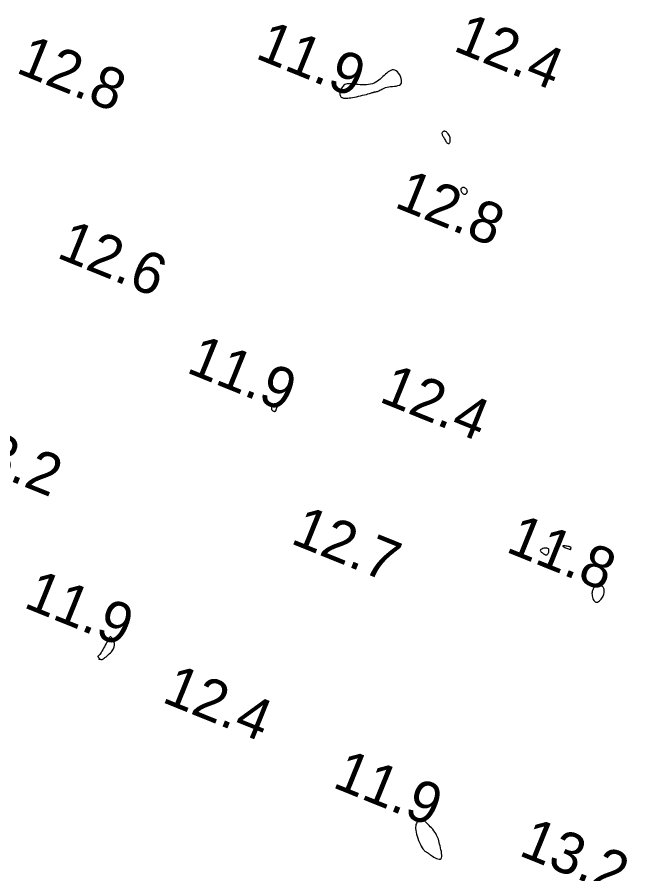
# Model space of a CAD drawing. Extents: x 3040093 to 3056816, y 408076 to 509144.
# Drawn here: x 3044105.4 to 3044179.2, y 440197.2 to 440300.8 of the extents above; entities that cross this region are included whole.
import ezdxf

# ---------------------------------------------------------------- set-up
doc = ezdxf.new("R2010")
doc.units = 0
doc.layers.add('V-CHAN-CONT-EL12-1112', color=7, linetype='Continuous')
doc.layers.add('V-TOPO-SOUN-0810', color=7, linetype='Continuous')

msp = doc.modelspace()

# ---------------------------------------------------------------- linework, layer by layer
at = {"layer": 'V-CHAN-CONT-EL12-1112'}
for points in [[(3044144.82, 440291.02), (3044144.92, 440291.01), (3044145.04, 440291), (3044145.17, 440291), (3044145.32, 440291.01), (3044145.49, 440291.03), (3044145.68, 440291.05), (3044145.89, 440291.09), (3044146.12, 440291.13), (3044146.36, 440291.18), (3044146.61, 440291.23), (3044146.86, 440291.29), (3044147.11, 440291.35), (3044147.35, 440291.41), (3044147.57, 440291.46), (3044147.77, 440291.51), (3044147.94, 440291.56), (3044148.08, 440291.6), (3044148.19, 440291.64), (3044148.29, 440291.67), (3044148.38, 440291.69), (3044148.44, 440291.72), (3044148.51, 440291.73), (3044148.56, 440291.75), (3044148.62, 440291.76), (3044148.67, 440291.77), (3044148.73, 440291.78), (3044148.79, 440291.79), (3044148.85, 440291.8), (3044148.93, 440291.82), (3044149, 440291.85), (3044149.1, 440291.9), (3044149.2, 440291.95), (3044149.31, 440292.01), (3044149.44, 440292.07), (3044149.58, 440292.14), (3044149.73, 440292.21), (3044149.9, 440292.27), (3044150.09, 440292.33), (3044150.29, 440292.37), (3044150.51, 440292.4), (3044150.74, 440292.42), (3044150.97, 440292.45), (3044151.19, 440292.47), (3044151.39, 440292.52), (3044151.57, 440292.58), (3044151.71, 440292.67), (3044151.8, 440292.8), (3044151.84, 440292.97), (3044151.83, 440293.17), (3044151.79, 440293.38), (3044151.71, 440293.6), (3044151.6, 440293.82), (3044151.46, 440294.02), (3044151.32, 440294.19), (3044151.16, 440294.32), (3044151, 440294.39), (3044150.84, 440294.42), (3044150.68, 440294.41), (3044150.52, 440294.36), (3044150.36, 440294.28), (3044150.2, 440294.17), (3044150.04, 440294.04), (3044149.88, 440293.9), (3044149.73, 440293.76), (3044149.58, 440293.61), (3044149.42, 440293.45), (3044149.26, 440293.31), (3044149.1, 440293.17), (3044148.92, 440293.04), (3044148.73, 440292.92), (3044148.53, 440292.82), (3044148.31, 440292.74), (3044148.08, 440292.69), (3044147.84, 440292.65), (3044147.59, 440292.63), (3044147.34, 440292.62), (3044147.09, 440292.62), (3044146.84, 440292.63), (3044146.6, 440292.65), (3044146.37, 440292.67), (3044146.15, 440292.7), (3044145.94, 440292.73), (3044145.75, 440292.74), (3044145.57, 440292.75), (3044145.4, 440292.75), (3044145.24, 440292.73), (3044145.1, 440292.7), (3044144.97, 440292.64), (3044144.86, 440292.56), (3044144.76, 440292.47), (3044144.68, 440292.36), (3044144.6, 440292.25), (3044144.54, 440292.14), (3044144.49, 440292.03), (3044144.45, 440291.93), (3044144.41, 440291.84), (3044144.39, 440291.75), (3044144.37, 440291.68), (3044144.36, 440291.61), (3044144.36, 440291.54), (3044144.36, 440291.49), (3044144.37, 440291.43), (3044144.39, 440291.38), (3044144.4, 440291.33), (3044144.43, 440291.27), (3044144.46, 440291.23), (3044144.49, 440291.18), (3044144.54, 440291.14), (3044144.59, 440291.1), (3044144.65, 440291.07), (3044144.73, 440291.04)], [(3044157.69, 440286.19), (3044157.66, 440286.32), (3044157.61, 440286.44), (3044157.55, 440286.56), (3044157.48, 440286.67), (3044157.4, 440286.77), (3044157.32, 440286.86), (3044157.24, 440286.92), (3044157.15, 440286.97), (3044157.07, 440286.99), (3044156.99, 440286.99), (3044156.92, 440286.98), (3044156.86, 440286.96), (3044156.8, 440286.92), (3044156.76, 440286.87), (3044156.73, 440286.82), (3044156.71, 440286.77), (3044156.71, 440286.71), (3044156.73, 440286.64), (3044156.75, 440286.57), (3044156.79, 440286.49), (3044156.83, 440286.41), (3044156.88, 440286.31), (3044156.94, 440286.21), (3044157, 440286.11), (3044157.06, 440285.99), (3044157.13, 440285.88), (3044157.19, 440285.78), (3044157.26, 440285.68), (3044157.32, 440285.61), (3044157.39, 440285.55), (3044157.45, 440285.52), (3044157.51, 440285.51), (3044157.57, 440285.53), (3044157.62, 440285.58), (3044157.66, 440285.65), (3044157.69, 440285.73), (3044157.71, 440285.83), (3044157.72, 440285.94), (3044157.71, 440286.06)], [(3044159.7, 440279.53), (3044159.73, 440279.56), (3044159.75, 440279.6), (3044159.77, 440279.63), (3044159.77, 440279.67), (3044159.78, 440279.72), (3044159.77, 440279.76), (3044159.76, 440279.81), (3044159.74, 440279.86), (3044159.71, 440279.92), (3044159.67, 440279.98), (3044159.63, 440280.03), (3044159.58, 440280.08), (3044159.52, 440280.12), (3044159.46, 440280.16), (3044159.4, 440280.18), (3044159.33, 440280.2), (3044159.27, 440280.2), (3044159.2, 440280.18), (3044159.14, 440280.16), (3044159.09, 440280.13), (3044159.04, 440280.08), (3044159.01, 440280.03), (3044158.99, 440279.97), (3044158.99, 440279.9), (3044159.01, 440279.82), (3044159.04, 440279.74), (3044159.08, 440279.66), (3044159.12, 440279.59), (3044159.18, 440279.52), (3044159.23, 440279.47), (3044159.29, 440279.42), (3044159.35, 440279.4), (3044159.4, 440279.38), (3044159.45, 440279.38), (3044159.5, 440279.39), (3044159.55, 440279.41), (3044159.59, 440279.44), (3044159.63, 440279.47), (3044159.67, 440279.5)], [(3044136.56, 440253.15), (3044136.59, 440253.17), (3044136.61, 440253.2), (3044136.63, 440253.24), (3044136.65, 440253.28), (3044136.66, 440253.33), (3044136.68, 440253.38), (3044136.69, 440253.44), (3044136.72, 440253.49), (3044136.74, 440253.54), (3044136.76, 440253.6), (3044136.79, 440253.65), (3044136.81, 440253.69), (3044136.82, 440253.74), (3044136.83, 440253.78), (3044136.83, 440253.81), (3044136.82, 440253.84), (3044136.81, 440253.86), (3044136.78, 440253.87), (3044136.75, 440253.89), (3044136.72, 440253.9), (3044136.68, 440253.9), (3044136.64, 440253.91), (3044136.6, 440253.91), (3044136.56, 440253.91), (3044136.52, 440253.91), (3044136.48, 440253.91), (3044136.44, 440253.91), (3044136.4, 440253.9), (3044136.36, 440253.89), (3044136.33, 440253.89), (3044136.3, 440253.87), (3044136.27, 440253.86), (3044136.25, 440253.84), (3044136.23, 440253.83), (3044136.21, 440253.8), (3044136.19, 440253.78), (3044136.17, 440253.75), (3044136.16, 440253.72), (3044136.14, 440253.68), (3044136.13, 440253.64), (3044136.12, 440253.6), (3044136.11, 440253.55), (3044136.1, 440253.51), (3044136.1, 440253.46), (3044136.11, 440253.41), (3044136.12, 440253.37), (3044136.15, 440253.32), (3044136.18, 440253.28), (3044136.22, 440253.24), (3044136.27, 440253.2), (3044136.33, 440253.17), (3044136.38, 440253.15), (3044136.43, 440253.14), (3044136.48, 440253.13), (3044136.52, 440253.13)], [(3044169.21, 440235.78), (3044169.22, 440235.78), (3044169.23, 440235.78), (3044169.23, 440235.78), (3044169.25, 440235.78), (3044169.26, 440235.78), (3044169.28, 440235.78), (3044169.3, 440235.78), (3044169.32, 440235.78), (3044169.35, 440235.79), (3044169.38, 440235.79), (3044169.41, 440235.81), (3044169.45, 440235.83), (3044169.48, 440235.86), (3044169.52, 440235.9), (3044169.55, 440235.96), (3044169.59, 440236.03), (3044169.62, 440236.11), (3044169.64, 440236.2), (3044169.65, 440236.29), (3044169.65, 440236.37), (3044169.63, 440236.45), (3044169.58, 440236.51), (3044169.51, 440236.56), (3044169.41, 440236.59), (3044169.29, 440236.6), (3044169.16, 440236.59), (3044169.02, 440236.57), (3044168.89, 440236.53), (3044168.78, 440236.48), (3044168.68, 440236.43), (3044168.62, 440236.37), (3044168.6, 440236.31), (3044168.61, 440236.25), (3044168.65, 440236.19), (3044168.7, 440236.12), (3044168.77, 440236.07), (3044168.85, 440236.01), (3044168.93, 440235.96), (3044169, 440235.92), (3044169.05, 440235.88), (3044169.1, 440235.85), (3044169.13, 440235.83), (3044169.16, 440235.81), (3044169.18, 440235.8), (3044169.19, 440235.79), (3044169.2, 440235.79), (3044169.2, 440235.78)], [(3044172.07, 440236.47), (3044172.14, 440236.45), (3044172.19, 440236.44), (3044172.22, 440236.44), (3044172.25, 440236.44), (3044172.27, 440236.45), (3044172.28, 440236.47), (3044172.29, 440236.48), (3044172.3, 440236.5), (3044172.3, 440236.52), (3044172.31, 440236.53), (3044172.31, 440236.55), (3044172.31, 440236.57), (3044172.32, 440236.59), (3044172.32, 440236.6), (3044172.32, 440236.62), (3044172.32, 440236.64), (3044172.32, 440236.65), (3044172.31, 440236.67), (3044172.29, 440236.69), (3044172.26, 440236.7), (3044172.21, 440236.72), (3044172.15, 440236.74), (3044172.07, 440236.77), (3044171.96, 440236.79), (3044171.85, 440236.82), (3044171.72, 440236.84), (3044171.6, 440236.86), (3044171.49, 440236.87), (3044171.4, 440236.88), (3044171.34, 440236.87), (3044171.31, 440236.86), (3044171.32, 440236.83), (3044171.37, 440236.79), (3044171.45, 440236.74), (3044171.55, 440236.68), (3044171.66, 440236.63), (3044171.78, 440236.58), (3044171.89, 440236.53), (3044171.99, 440236.49)], [(3044174.87, 440230.81), (3044174.9, 440230.66), (3044174.95, 440230.52), (3044175, 440230.38), (3044175.07, 440230.27), (3044175.15, 440230.17), (3044175.23, 440230.09), (3044175.32, 440230.05), (3044175.42, 440230.04), (3044175.53, 440230.07), (3044175.63, 440230.12), (3044175.74, 440230.2), (3044175.84, 440230.29), (3044175.94, 440230.41), (3044176.03, 440230.53), (3044176.11, 440230.66), (3044176.18, 440230.79), (3044176.23, 440230.92), (3044176.27, 440231.04), (3044176.31, 440231.17), (3044176.33, 440231.29), (3044176.33, 440231.41), (3044176.33, 440231.52), (3044176.31, 440231.62), (3044176.28, 440231.71), (3044176.25, 440231.79), (3044176.2, 440231.86), (3044176.14, 440231.92), (3044176.08, 440231.98), (3044176, 440232.01), (3044175.93, 440232.04), (3044175.84, 440232.06), (3044175.75, 440232.07), (3044175.66, 440232.07), (3044175.56, 440232.05), (3044175.47, 440232.03), (3044175.37, 440231.99), (3044175.28, 440231.95), (3044175.2, 440231.89), (3044175.12, 440231.83), (3044175.05, 440231.75), (3044174.99, 440231.66), (3044174.94, 440231.56), (3044174.9, 440231.46), (3044174.87, 440231.34), (3044174.85, 440231.22), (3044174.84, 440231.09), (3044174.85, 440230.95)], [(3044115.26, 440223.26), (3044115.26, 440223.23), (3044115.26, 440223.21), (3044115.25, 440223.19), (3044115.24, 440223.18), (3044115.23, 440223.17), (3044115.23, 440223.16), (3044115.23, 440223.15), (3044115.23, 440223.15), (3044115.25, 440223.15), (3044115.27, 440223.15), (3044115.29, 440223.15), (3044115.31, 440223.15), (3044115.34, 440223.16), (3044115.36, 440223.16), (3044115.38, 440223.16), (3044115.4, 440223.16), (3044115.42, 440223.15), (3044115.44, 440223.15), (3044115.46, 440223.14), (3044115.47, 440223.14), (3044115.48, 440223.13), (3044115.5, 440223.12), (3044115.51, 440223.11), (3044115.53, 440223.11), (3044115.54, 440223.11), (3044115.57, 440223.11), (3044115.6, 440223.12), (3044115.65, 440223.14), (3044115.7, 440223.18), (3044115.77, 440223.22), (3044115.86, 440223.29), (3044115.97, 440223.37), (3044116.1, 440223.46), (3044116.23, 440223.57), (3044116.37, 440223.69), (3044116.5, 440223.81), (3044116.64, 440223.94), (3044116.76, 440224.07), (3044116.86, 440224.19), (3044116.94, 440224.31), (3044117.01, 440224.43), (3044117.05, 440224.54), (3044117.08, 440224.64), (3044117.1, 440224.74), (3044117.12, 440224.83), (3044117.12, 440224.92), (3044117.12, 440225), (3044117.11, 440225.08), (3044117.1, 440225.15), (3044117.09, 440225.22), (3044117.07, 440225.28), (3044117.05, 440225.35), (3044117.03, 440225.41), (3044117, 440225.47), (3044116.97, 440225.53), (3044116.94, 440225.59), (3044116.9, 440225.65), (3044116.85, 440225.71), (3044116.81, 440225.76), (3044116.76, 440225.8), (3044116.71, 440225.83), (3044116.67, 440225.85), (3044116.62, 440225.85), (3044116.58, 440225.83), (3044116.53, 440225.8), (3044116.49, 440225.75), (3044116.44, 440225.68), (3044116.39, 440225.59), (3044116.33, 440225.48), (3044116.26, 440225.36), (3044116.19, 440225.21), (3044116.1, 440225.04), (3044116.01, 440224.86), (3044115.91, 440224.67), (3044115.81, 440224.49), (3044115.71, 440224.3), (3044115.61, 440224.13), (3044115.52, 440223.98), (3044115.43, 440223.84), (3044115.36, 440223.74), (3044115.29, 440223.66), (3044115.23, 440223.61), (3044115.18, 440223.57), (3044115.15, 440223.54), (3044115.12, 440223.53), (3044115.1, 440223.51), (3044115.1, 440223.5), (3044115.11, 440223.48), (3044115.12, 440223.45), (3044115.14, 440223.43), (3044115.17, 440223.4), (3044115.2, 440223.37), (3044115.22, 440223.34), (3044115.24, 440223.31), (3044115.26, 440223.28)], [(3044154.96, 440199.78), (3044155, 440199.74), (3044155.05, 440199.71), (3044155.1, 440199.67), (3044155.16, 440199.62), (3044155.24, 440199.56), (3044155.33, 440199.49), (3044155.44, 440199.42), (3044155.58, 440199.33), (3044155.74, 440199.24), (3044155.9, 440199.15), (3044156.07, 440199.08), (3044156.23, 440199.02), (3044156.38, 440198.99), (3044156.5, 440199), (3044156.6, 440199.05), (3044156.66, 440199.15), (3044156.69, 440199.29), (3044156.69, 440199.47), (3044156.67, 440199.67), (3044156.64, 440199.89), (3044156.59, 440200.12), (3044156.54, 440200.35), (3044156.48, 440200.58), (3044156.43, 440200.8), (3044156.39, 440201), (3044156.34, 440201.19), (3044156.28, 440201.38), (3044156.22, 440201.56), (3044156.15, 440201.73), (3044156.07, 440201.9), (3044155.97, 440202.08), (3044155.86, 440202.25), (3044155.73, 440202.42), (3044155.59, 440202.59), (3044155.44, 440202.75), (3044155.3, 440202.9), (3044155.17, 440203.04), (3044155.04, 440203.17), (3044154.93, 440203.28), (3044154.85, 440203.37), (3044154.78, 440203.45), (3044154.72, 440203.51), (3044154.67, 440203.56), (3044154.62, 440203.6), (3044154.58, 440203.62), (3044154.53, 440203.64), (3044154.46, 440203.66), (3044154.39, 440203.67), (3044154.31, 440203.67), (3044154.22, 440203.67), (3044154.12, 440203.66), (3044154.02, 440203.64), (3044153.93, 440203.6), (3044153.83, 440203.55), (3044153.75, 440203.49), (3044153.68, 440203.4), (3044153.62, 440203.3), (3044153.57, 440203.17), (3044153.54, 440203.03), (3044153.53, 440202.87), (3044153.53, 440202.69), (3044153.54, 440202.48), (3044153.58, 440202.26), (3044153.64, 440202.02), (3044153.71, 440201.77), (3044153.8, 440201.51), (3044153.89, 440201.25), (3044154, 440201), (3044154.1, 440200.77), (3044154.21, 440200.55), (3044154.31, 440200.37), (3044154.41, 440200.22), (3044154.5, 440200.11), (3044154.58, 440200.02), (3044154.66, 440199.95), (3044154.73, 440199.9), (3044154.8, 440199.86), (3044154.86, 440199.83), (3044154.91, 440199.8)]]:
    msp.add_lwpolyline(points, close=True, dxfattribs=at)

# ---------------------------------------------------------------- texts
at = {"layer": 'V-TOPO-SOUN-0810'}
for s, p in [('12.4 ', (3044157.93, 440296.81)), ('11.9 ', (3044134.01, 440295.89)), ('12.8 ', (3044105.07, 440294.15)), ('12.8 ', (3044150.81, 440277.88)), ('12.6 ', (3044109.99, 440271.78)), ('11.9 ', (3044125.67, 440257.9)), ('12.4 ', (3044148.97, 440254.36)), ('13.2 ', (3044097.36, 440247.6)), ('12.7 ', (3044138.27, 440237.23)), ('11.8 ', (3044164.29, 440236.21)), ('11.9 ', (3044105.99, 440229.49)), ('12.4 ', (3044122.72, 440218.04)), ('11.9 ', (3044143.33, 440207.74)), ('13.2 ', (3044165.86, 440199.5))]:
    msp.add_text(s, height=5, rotation=338, dxfattribs=at).set_placement(p)

doc.saveas('drawing.dxf')
